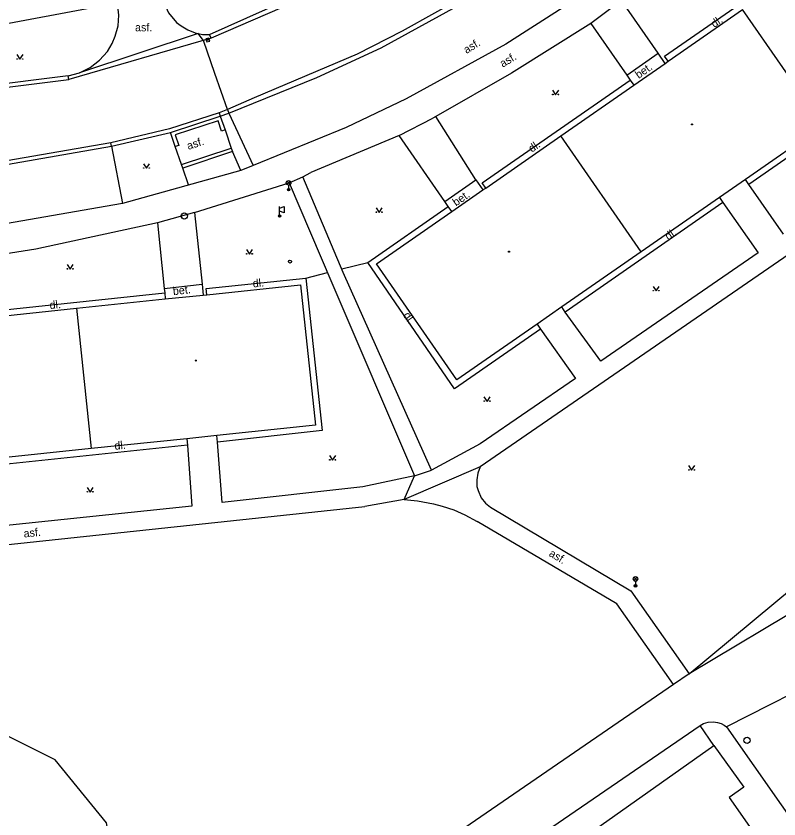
# Model space of a CAD drawing. Extents: x -602419 to -601554, y -1162937 to -1162362.
# Drawn here: x -601838.6 to -601776.6, y -1162613.9 to -1162548.7 of the extents above; entities that cross this region are included whole.
import ezdxf

# ---------------------------------------------------------------- set-up
doc = ezdxf.new("R2010")
doc.units = 0
doc.layers.add('Podklad', color=7, linetype='Continuous')

msp = doc.modelspace()

# ---------------------------------------------------------------- linework, layer by layer
at = {"layer": 'Podklad'}
for p, q in [((-601823.1502, -1162550.6842), (-601822.9098, -1162550.6158)), ((-601816.6024, -1162562.38), (-601816.3374, -1162562.115)), ((-601816.6024, -1162562.115), (-601816.3374, -1162562.38)), ((-601816.4699, -1162562.435), (-601816.4699, -1162562.81)), ((-601817.2, -1162564.85), (-601817.2, -1162564.175)), ((-601788.4225, -1162594.5399), (-601788.1575, -1162594.2749)), ((-601788.4225, -1162594.2749), (-601788.1575, -1162594.5399)), ((-601788.29, -1162594.5949), (-601788.29, -1162594.9699))]:
    msp.add_line(p, q, dxfattribs=at)
for points in [[(-601753.73, -1162488.54), (-601758.99, -1162502.27), (-601763.57, -1162510.73), (-601765.2151, -1162512.8049), (-601770.46, -1162519.42), (-601773.43, -1162522.8), (-601777.69, -1162527.38), (-601781.11, -1162530.89), (-601783.81, -1162533.48), (-601789.65, -1162538.44), (-601795.53, -1162542.8), (-601801.99, -1162546.98), (-601807.25, -1162549.95), (-601810.9, -1162551.81), (-601819.27, -1162555.34), (-601821.43, -1162556.31)], [(-601821.33, -1162556.6), (-601814.18, -1162553.71), (-601808.95, -1162551.28), (-601801.99, -1162547.4699), (-601794.61, -1162542.7), (-601789.3, -1162538.71), (-601783.92, -1162534.14), (-601780.82, -1162531.21), (-601780.35, -1162530.7199)], [(-601777, -1162534.12), (-601781.25, -1162538.05), (-601786.67, -1162542.57), (-601791.84, -1162546.51), (-601798.82, -1162551), (-601806.92, -1162555.44), (-601811.79, -1162557.77), (-601819.34, -1162560.84)], [(-601785.63, -1162552.38), (-601785.93, -1162551.96), (-601773.98, -1162543.6599)], [(-601822.88, -1162550.2199), (-601813.79, -1162546.13)], [(-601813.61, -1162546.52), (-601822.76, -1162550.5)], [(-601826.77, -1162546.89), (-601826.63, -1162547.54), (-601826.2199, -1162548.46), (-601825.57, -1162549.23), (-601825.19, -1162549.51), (-601824.65, -1162549.84), (-601824.06, -1162550.06), (-601823.45, -1162550.2199), (-601822.88, -1162550.2199)], [(-601842.12, -1162549.83), (-601830.36, -1162547.65)], [(-601834.37, -1162553.56), (-601833.44, -1162553.31), (-601832.59, -1162552.88), (-601831.83, -1162552.29), (-601831.19, -1162551.58), (-601830.8, -1162550.93), (-601830.55, -1162550.35), (-601830.32, -1162549.5), (-601830.25, -1162548.63), (-601830.36, -1162547.65)], [(-601789.43, -1162547.44), (-601791.93, -1162549.31)], [(-601786.46, -1162551.7199), (-601789.43, -1162547.44)], [(-601785.63, -1162552.38), (-601779.59, -1162548.18)], [(-601773.05, -1162557.59), (-601779.59, -1162548.18)], [(-601791.93, -1162549.31), (-601798.35, -1162553.35), (-601804.5, -1162556.86)], [(-601791.93, -1162549.31), (-601789, -1162553.52)], [(-601823.8055, -1162550.1267), (-601833.44, -1162553.31)], [(-601823.3871, -1162550.6816), (-601823.8055, -1162550.1267)], [(-601822.76, -1162550.5), (-601822.88, -1162550.2199)], [(-601822.76, -1162550.5), (-601834.33, -1162553.85)], [(-601821.43, -1162556.31), (-601822.4559, -1162553.3859), (-601823.3871, -1162550.6816)], [(-601751.28, -1162550.79), (-601754.6, -1162553.46), (-601776.23, -1162568.34), (-601800.9, -1162585.3)], [(-601789, -1162553.52), (-601786.46, -1162551.7199)], [(-601785.88, -1162552.55), (-601786.46, -1162551.7199)], [(-601838.54, -1162551.8449), (-601838.29, -1162552.2199), (-601838.04, -1162551.8449)], [(-601785.88, -1162552.55), (-601785.63, -1162552.38)], [(-601788.43, -1162554.33), (-601785.88, -1162552.55)], [(-601834.37, -1162553.56), (-601841.51, -1162554.46)], [(-601834.33, -1162553.85), (-601834.37, -1162553.56)], [(-601789, -1162553.52), (-601788.7199, -1162553.9099)], [(-601766.4099, -1162553.58), (-601779.09, -1162562.38)], [(-601841.48, -1162554.76), (-601834.33, -1162553.85)], [(-601800.46, -1162562.67), (-601800.74, -1162562.26), (-601788.7199, -1162553.9099)], [(-601794.36, -1162558.44), (-601788.43, -1162554.33)], [(-601788.7199, -1162553.9099), (-601788.43, -1162554.33)], [(-601795.03, -1162554.725), (-601794.78, -1162555.1), (-601794.53, -1162554.725)], [(-601821.43, -1162556.31), (-601822.12, -1162556.57), (-601826.13, -1162557.87), (-601830.9099, -1162558.99)], [(-601821.43, -1162556.31), (-601821.33, -1162556.6)], [(-601826.05, -1162558.1599), (-601822.02, -1162556.85)], [(-601822.02, -1162556.85), (-601821.62, -1162557.96), (-601821.9099, -1162558.06), (-601822.2, -1162557.23), (-601825.67, -1162558.35), (-601825.38, -1162559.21), (-601825.67, -1162559.3)], [(-601822.12, -1162556.57), (-601822.02, -1162556.85)], [(-601822.02, -1162556.85), (-601821.33, -1162556.6)], [(-601821.33, -1162556.6), (-601819.34, -1162560.84)], [(-601807.49, -1162558.42), (-601804.741, -1162556.988)], [(-601804.5, -1162556.86), (-601804.741, -1162556.988)], [(-601801.26, -1162562.01), (-601804.5, -1162556.86)], [(-601773.05, -1162557.59), (-601779.37, -1162561.98)], [(-601830.85, -1162559.28), (-601826.05, -1162558.1599)], [(-601825.67, -1162559.3), (-601826.05, -1162558.1599)], [(-601821.62, -1162557.96), (-601821.12, -1162559.44)], [(-601807.49, -1162558.42), (-601814.65, -1162561.42)], [(-601803.78, -1162563.76), (-601807.49, -1162558.42)], [(-601800.46, -1162562.67), (-601794.36, -1162558.44)], [(-601787.82, -1162567.85), (-601794.36, -1162558.44)], [(-601880.82, -1162560.12), (-601871.61, -1162561.29), (-601860.38, -1162562.18), (-601844.98, -1162561.73), (-601830.85, -1162559.28)], [(-601830.9099, -1162558.99), (-601845.01, -1162561.43), (-601860.37, -1162561.88), (-601871.58, -1162560.99), (-601880.67, -1162559.84)], [(-601830.85, -1162559.28), (-601830.9099, -1162558.99)], [(-601830.85, -1162559.28), (-601829.9699, -1162563.94)], [(-601825.17, -1162560.77), (-601825.67, -1162559.3)], [(-601825.17, -1162560.77), (-601821.12, -1162559.44), (-601821.03, -1162559.7199)], [(-601821.03, -1162559.7199), (-601825.07, -1162561.06), (-601825.17, -1162560.77)], [(-601820.34, -1162561.26), (-601821.03, -1162559.7199)], [(-601828.26, -1162560.695), (-601828.01, -1162561.07), (-601827.76, -1162560.695)], [(-601819.34, -1162560.84), (-601820.34, -1162561.26)], [(-601820.34, -1162561.26), (-601829.9699, -1162563.94)], [(-601824.6021, -1162562.4461), (-601824.61, -1162562.4229), (-601825.07, -1162561.06)], [(-601815.32, -1162561.76), (-601814.65, -1162561.42)], [(-601816.4099, -1162562.25), (-601815.32, -1162561.76)], [(-601812.03, -1162569.52), (-601815.32, -1162561.76)], [(-601803.78, -1162563.76), (-601801.26, -1162562.01)], [(-601801.26, -1162562.01), (-601800.69, -1162562.83)], [(-601779.37, -1162561.98), (-601781.4699, -1162563.44)], [(-601779.09, -1162562.38), (-601779.37, -1162561.98)], [(-601824.11, -1162564.65), (-601816.4099, -1162562.25)], [(-601816.4099, -1162562.25), (-601812.95, -1162570.37), (-601806.23, -1162586.05), (-601810.44, -1162586.94), (-601821.87, -1162588.19), (-601822.24, -1162583.3)], [(-601803.21, -1162564.58), (-601800.69, -1162562.83)], [(-601800.69, -1162562.83), (-601800.46, -1162562.67)], [(-601776.28, -1162566.42), (-601779.09, -1162562.38)], [(-601781.4699, -1162563.44), (-601787.82, -1162567.85)], [(-601781.4699, -1162563.44), (-601781.19, -1162563.84)], [(-601829.9699, -1162563.94), (-601844.48, -1162566.44), (-601863.19, -1162566.74)], [(-601803.5, -1162564.17), (-601803.78, -1162563.76)], [(-601781.19, -1162563.84), (-601794, -1162572.74)], [(-601781.19, -1162563.84), (-601778.34, -1162567.93)], [(-601824.11, -1162564.65), (-601827.12, -1162565.51)], [(-601824.11, -1162564.65), (-601823.5, -1162570.4699)], [(-601817.2, -1162564.3), (-601816.825, -1162564.175), (-601816.825, -1162564.675), (-601817.2, -1162564.55)], [(-601796, -1162574.13), (-601802.98, -1162578.9699), (-601810.03, -1162568.71), (-601803.5, -1162564.17)], [(-601809.36, -1162564.2849), (-601809.11, -1162564.6599), (-601808.86, -1162564.2849)], [(-601809.32, -1162568.83), (-601803.21, -1162564.58)], [(-601803.21, -1162564.58), (-601803.5, -1162564.17)], [(-601827.12, -1162565.51), (-601837, -1162567.63), (-601841.81, -1162568.38)], [(-601827.12, -1162565.51), (-601826.57, -1162570.82)], [(-601819.9, -1162567.665), (-601819.65, -1162568.04), (-601819.4, -1162567.665)], [(-601787.82, -1162567.85), (-601794.28, -1162572.33)], [(-601778.34, -1162567.93), (-601791.12, -1162576.73)], [(-601812.1489, -1162569.2395), (-601810.03, -1162568.71)], [(-601834.46, -1162568.885), (-601834.21, -1162569.26), (-601833.96, -1162568.885)], [(-601802.79, -1162578.24), (-601809.32, -1162568.83)], [(-601823.11, -1162571.33), (-601823.1599, -1162570.83), (-601815.06, -1162569.98), (-601813.74, -1162582.37), (-601822.24, -1162583.3)], [(-601815.06, -1162569.98), (-601813.3047, -1162569.5376)], [(-601804.86, -1162585.59), (-601812.03, -1162569.52)], [(-601826.57, -1162570.82), (-601823.5, -1162570.4699)], [(-601823.5, -1162570.4699), (-601823.4099, -1162571.36)], [(-601823.11, -1162571.33), (-601815.5, -1162570.53)], [(-601815.5, -1162570.53), (-601814.29, -1162581.93)], [(-601786.87, -1162570.655), (-601786.62, -1162571.03), (-601786.37, -1162570.655)], [(-601841.05, -1162573.2), (-601841.11, -1162572.71), (-601826.53, -1162571.18)], [(-601826.57, -1162570.82), (-601826.53, -1162571.18)], [(-601826.53, -1162571.18), (-601826.48, -1162571.68)], [(-601823.4099, -1162571.36), (-601823.11, -1162571.33)], [(-601833.69, -1162572.43), (-601826.48, -1162571.68)], [(-601826.48, -1162571.68), (-601823.4099, -1162571.36)], [(-601841.05, -1162573.2), (-601833.69, -1162572.43)], [(-601833.69, -1162572.43), (-601832.51, -1162583.83)], [(-601794.28, -1162572.33), (-601796.28, -1162573.7199)], [(-601794, -1162572.74), (-601794.28, -1162572.33)], [(-601791.12, -1162576.73), (-601794, -1162572.74)], [(-601796.28, -1162573.7199), (-601802.79, -1162578.24)], [(-601796.28, -1162573.7199), (-601796, -1162574.13)], [(-601796, -1162574.13), (-601793.17, -1162578.14)], [(-601783.94, -1162602.12), (-601770.17, -1162590.69), (-601772.64, -1162577.65)], [(-601793.17, -1162578.14), (-601800.9, -1162583.43)], [(-601800.6, -1162579.615), (-601800.35, -1162579.99), (-601800.1, -1162579.615)], [(-601814.29, -1162581.93), (-601822.3, -1162582.76)], [(-601824.74, -1162583.02), (-601832.51, -1162583.83)], [(-601822.3, -1162582.76), (-601824.74, -1162583.02)], [(-601824.74, -1162583.02), (-601824.69, -1162583.56)], [(-601822.24, -1162583.3), (-601822.3, -1162582.76)], [(-601824.69, -1162583.56), (-601824.34, -1162588.49), (-601839.63, -1162590.11), (-601840.15, -1162585.18)], [(-601824.69, -1162583.56), (-601840.15, -1162585.18)], [(-601800.9, -1162583.43), (-601804.86, -1162585.59)], [(-601832.51, -1162583.83), (-601840.21, -1162584.63)], [(-601813.14, -1162584.385), (-601812.89, -1162584.76), (-601812.64, -1162584.385)], [(-601800.9, -1162585.3), (-601807.07, -1162587.9699)], [(-601807.07, -1162587.9699), (-601806.23, -1162586.05), (-601804.86, -1162585.59)], [(-601800.9, -1162585.3), (-601801.1, -1162585.81), (-601801.19, -1162586.35), (-601801.17, -1162586.9), (-601801.08, -1162587.23), (-601800.83, -1162587.81), (-601800.48, -1162588.25), (-601800.08, -1162588.59)], [(-601783.98, -1162585.205), (-601783.73, -1162585.58), (-601783.48, -1162585.205)], [(-601808.15, -1162672.6599), (-601815.75, -1162673.8), (-601821.46, -1162667.02), (-601822.6642, -1162660.5227), (-601831.25, -1162614.2), (-601835.42, -1162609.1), (-601841.14, -1162606.25), (-601856.39, -1162605.09), (-601882.54, -1162586.09)], [(-601832.84, -1162586.975), (-601832.59, -1162587.35), (-601832.34, -1162586.975)], [(-601807.07, -1162587.9699), (-601810.28, -1162588.53)], [(-601807.07, -1162587.9699), (-601806, -1162588.06), (-601804.69, -1162588.3), (-601804, -1162588.5), (-601803.06, -1162588.81), (-601802.15, -1162589.2), (-601801.15, -1162589.74)], [(-601859.73, -1162593.78), (-601853.73, -1162593.1599), (-601810.28, -1162588.53)], [(-601800.08, -1162588.59), (-601788.67, -1162595.38), (-601783.94, -1162602.12)], [(-601785.2, -1162602.9699), (-601789.81, -1162596.44), (-601801.15, -1162589.74)], [(-601764.18, -1162590.3), (-601783.94, -1162602.12)], [(-601772.06, -1162601.92), (-601780.9099, -1162606.4099)], [(-601783.94, -1162602.12), (-601785.2, -1162602.9699)], [(-601785.2, -1162602.9699), (-601819.62, -1162626.61)], [(-601811.86, -1162629.08), (-601813.4099, -1162627.12), (-601783.04, -1162606.31)], [(-601783.04, -1162606.31), (-601782.76, -1162606.15), (-601782.38, -1162606.03), (-601781.96, -1162606), (-601781.63, -1162606.05), (-601781.34, -1162606.14), (-601781.1, -1162606.27), (-601780.9099, -1162606.4099)], [(-601781.92, -1162607.94), (-601783.04, -1162606.31)], [(-601780.9099, -1162606.4099), (-601769.99, -1162621.98), (-601771.4, -1162622.88)], [(-601811.86, -1162629.08), (-601781.92, -1162607.94)], [(-601781.92, -1162607.94), (-601779.5, -1162611.32)], [(-601779.5, -1162611.32), (-601780.69, -1162612.1599)], [(-601780.69, -1162612.1599), (-601772.59, -1162623.71)]]:
    msp.add_lwpolyline(points, dxfattribs=at)
msp.add_lwpolyline([(-601823.116, -1162550.8045), (-601822.8755, -1162550.736), (-601822.944, -1162550.4955), (-601823.1845, -1162550.564)], close=True, dxfattribs=at)
for centre, radius in [((-601838.5151, -1162552.1948), 0.025), ((-601838.0654, -1162552.1948), 0.025), ((-601795.0051, -1162555.0749), 0.025), ((-601794.5554, -1162555.0749), 0.025), ((-601783.7, -1162557.51), 0.045), ((-601783.7, -1162557.51), 0.0199), ((-601828.2351, -1162561.0449), 0.025), ((-601827.7854, -1162561.0449), 0.025), ((-601816.4699, -1162562.2475), 0.1875), ((-601816.4699, -1162562.81), 0.1), ((-601816.4699, -1162562.81), 0.0723), ((-601816.4699, -1162562.81), 0.0438), ((-601824.94, -1162564.94), 0.25), ((-601809.3351, -1162564.6348), 0.025), ((-601808.8854, -1162564.6348), 0.025), ((-601817.2, -1162564.95), 0.1), ((-601817.2, -1162564.95), 0.0723), ((-601817.2, -1162564.95), 0.0438), ((-601819.8751, -1162568.0149), 0.025), ((-601819.4254, -1162568.0149), 0.025), ((-601798.57, -1162567.84), 0.045), ((-601798.57, -1162567.84), 0.0199), ((-601816.36, -1162568.64), 0.125), ((-601834.4351, -1162569.2349), 0.025), ((-601833.9854, -1162569.2349), 0.025), ((-601786.8451, -1162571.0049), 0.025), ((-601786.3954, -1162571.0049), 0.025), ((-601824, -1162576.68), 0.045), ((-601824, -1162576.68), 0.0199), ((-601800.5751, -1162579.9649), 0.025), ((-601800.1254, -1162579.9649), 0.025), ((-601813.1151, -1162584.7349), 0.025), ((-601812.6654, -1162584.7349), 0.025), ((-601783.9551, -1162585.5549), 0.025), ((-601783.5054, -1162585.5549), 0.025), ((-601832.8151, -1162587.3249), 0.025), ((-601832.3654, -1162587.3249), 0.025), ((-601788.29, -1162594.4074), 0.1875), ((-601788.29, -1162594.9699), 0.1), ((-601788.29, -1162594.9699), 0.0723), ((-601788.29, -1162594.9699), 0.0438), ((-601779.23, -1162607.51), 0.25)]:
    msp.add_circle(centre, radius, dxfattribs=at)

# ---------------------------------------------------------------- texts
for s, rotation, p in [('dl.', 34.79, (-601781.89, -1162549.69)), ('asf.', 31.31, (-601802.02, -1162551.79)), ('asf.', 30.99, (-601799.08, -1162552.9099)), ('bet.', 34.92, (-601788.04, -1162553.82)), ('asf.', 18.18, (-601824.61, -1162559.58)), ('dl.', 34.79, (-601796.71, -1162559.81)), ('bet.', 34.92, (-601802.87, -1162564.18)), ('dl.', 34.79, (-601785.63, -1162566.94)), ('dl.', 5.98, (-601819.35, -1162570.75)), ('bet.', 6.5, (-601825.83, -1162571.37)), ('dl.', 5.98, (-601835.85, -1162572.51)), ('dl.', 304.72, (-601807.2, -1162573.01)), ('dl.', 5.98, (-601830.58, -1162583.93)), ('asf.', 6.08, (-601837.96, -1162591.05)), ('asf.', 329.42, (-601795.38, -1162592.51))]:
    msp.add_text(s, height=0.65, rotation=rotation, dxfattribs=at).set_placement(p)
msp.add_text('asf.', height=0.65, dxfattribs=at).set_placement((-601828.94, -1162549.95))

doc.saveas('drawing.dxf')
